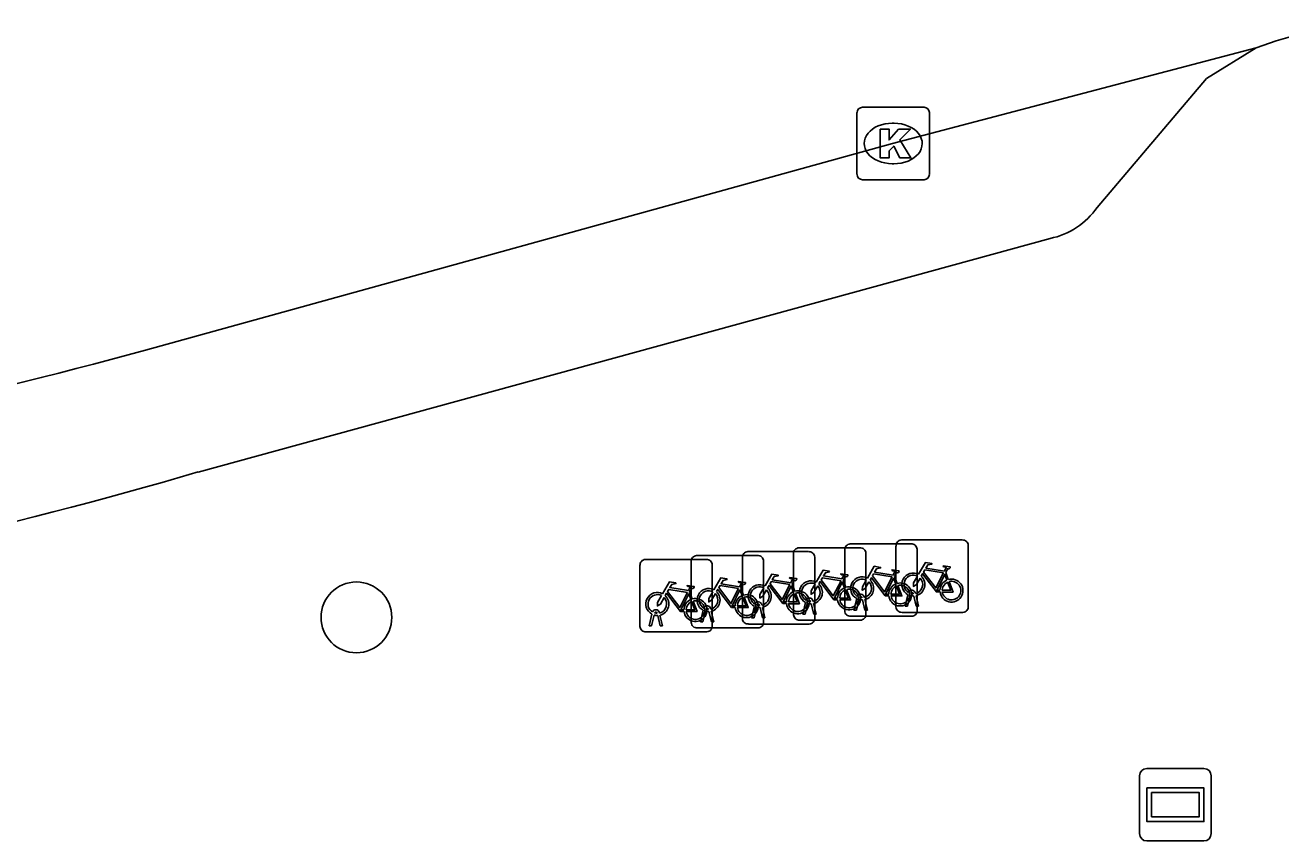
# Model space of a CAD drawing. Extents: x 159053 to 160041, y 380450 to 381422.
# Drawn here: x 159779.28 to 159796.64, y 381187.74 to 381199.01 of the extents above; entities that cross this region are included whole.
import ezdxf

# ---------------------------------------------------------------- set-up
doc = ezdxf.new("R2010")
doc.units = 0
for name, color, linetype in [('IMGEO_Boom', 7, 'Continuous'), ('IMGEO_Fietsenrek', 7, 'Continuous'), ('IMGEO_Kolk', 7, 'Continuous'), ('IMGEO_Reclamebord', 7, 'Continuous'), ('IMGEO_Rijbaan_lokaal_open', 7, 'Continuous'), ('IMGEO_Voetpad_open', 7, 'Continuous')]:
    doc.layers.add(name, color=color, linetype=linetype)

msp = doc.modelspace()

# ---------------------------------------------------------------- linework, layer by layer
at = {"layer": 'IMGEO_Boom'}
msp.add_circle((159783.862, 381190.827), 0.489, dxfattribs=at)
at = {"layer": 'IMGEO_Fietsenrek'}
for p, q in [((159790.687, 381191.842), (159791.528, 381191.842)), ((159791.528, 381191.842), (159790.687, 381191.842)), ((159791.32, 381190.971), (159791.32, 381191.812)), ((159791.32, 381191.812), (159791.32, 381190.971)), ((159791.395, 381191.896), (159792.236, 381191.896)), ((159792.236, 381191.896), (159791.395, 381191.896)), ((159792.32, 381191.821), (159792.32, 381190.98)), ((159792.32, 381190.98), (159792.32, 381191.821)), ((159788.564, 381191.681), (159789.405, 381191.681)), ((159789.405, 381191.681), (159788.564, 381191.681)), ((159789.197, 381190.81), (159789.197, 381191.651)), ((159789.197, 381191.651), (159789.197, 381190.81)), ((159789.272, 381191.735), (159790.113, 381191.735)), ((159790.113, 381191.735), (159789.272, 381191.735)), ((159789.904, 381190.863), (159789.904, 381191.704)), ((159789.904, 381191.704), (159789.904, 381190.863)), ((159789.979, 381191.788), (159790.82, 381191.788)), ((159790.82, 381191.788), (159789.979, 381191.788)), ((159790.197, 381191.66), (159790.197, 381190.819)), ((159790.197, 381190.819), (159790.197, 381191.66)), ((159790.612, 381190.917), (159790.612, 381191.758)), ((159790.612, 381191.758), (159790.612, 381190.917)), ((159790.904, 381191.713), (159790.904, 381190.872)), ((159790.904, 381190.872), (159790.904, 381191.713)), ((159791.612, 381191.767), (159791.612, 381190.926)), ((159791.612, 381190.926), (159791.612, 381191.767)), ((159787.781, 381190.702), (159787.781, 381191.543)), ((159787.781, 381191.543), (159787.781, 381190.702)), ((159787.856, 381191.627), (159788.697, 381191.627)), ((159788.697, 381191.627), (159787.856, 381191.627)), ((159788.489, 381190.756), (159788.489, 381191.597)), ((159788.489, 381191.597), (159788.489, 381190.756)), ((159788.781, 381191.552), (159788.781, 381190.711)), ((159788.781, 381190.711), (159788.781, 381191.552)), ((159789.489, 381191.606), (159789.489, 381190.765)), ((159789.489, 381190.765), (159789.489, 381191.606)), ((159790.591, 381191.337), (159790.627, 381191.242)), ((159791.299, 381191.391), (159791.335, 381191.296)), ((159792.007, 381191.445), (159792.043, 381191.35)), ((159788.468, 381191.176), (159788.504, 381191.081)), ((159789.176, 381191.23), (159789.212, 381191.135)), ((159789.884, 381191.284), (159789.92, 381191.189)), ((159791.447, 381190.98), (159791.486, 381191.14)), ((159791.516, 381191.128), (159791.481, 381190.98)), ((159791.558, 381191.152), (159791.557, 381191.156)), ((159791.599, 381190.98), (159791.565, 381191.122)), ((159791.589, 381191.163), (159791.59, 381191.156)), ((159791.597, 381191.126), (159791.632, 381190.98)), ((159788.727, 381190.937), (159788.726, 381190.941)), ((159788.758, 381190.948), (159788.759, 381190.941)), ((159789.324, 381190.819), (159789.363, 381190.979)), ((159789.393, 381190.967), (159789.358, 381190.819)), ((159789.435, 381190.991), (159789.434, 381190.995)), ((159789.476, 381190.819), (159789.442, 381190.961)), ((159789.466, 381191.002), (159789.467, 381190.995)), ((159789.474, 381190.965), (159789.509, 381190.819)), ((159790.031, 381190.872), (159790.07, 381191.032)), ((159790.1, 381191.02), (159790.065, 381190.872)), ((159790.142, 381191.044), (159790.141, 381191.048)), ((159790.183, 381190.872), (159790.149, 381191.014)), ((159790.173, 381191.055), (159790.174, 381191.048)), ((159790.181, 381191.018), (159790.216, 381190.872)), ((159790.739, 381190.926), (159790.778, 381191.086)), ((159790.808, 381191.074), (159790.773, 381190.926)), ((159790.85, 381191.098), (159790.849, 381191.102)), ((159790.891, 381190.926), (159790.857, 381191.068)), ((159790.881, 381191.109), (159790.882, 381191.102)), ((159790.889, 381191.072), (159790.924, 381190.926)), ((159791.481, 381190.98), (159791.447, 381190.98)), ((159791.632, 381190.98), (159791.599, 381190.98)), ((159787.908, 381190.711), (159787.947, 381190.871)), ((159787.977, 381190.859), (159787.942, 381190.711)), ((159788.019, 381190.883), (159788.018, 381190.887)), ((159788.06, 381190.711), (159788.026, 381190.853)), ((159788.05, 381190.894), (159788.051, 381190.887)), ((159788.058, 381190.857), (159788.093, 381190.711)), ((159788.616, 381190.765), (159788.655, 381190.925)), ((159788.685, 381190.913), (159788.65, 381190.765)), ((159788.768, 381190.765), (159788.734, 381190.907)), ((159788.766, 381190.911), (159788.801, 381190.765)), ((159789.358, 381190.819), (159789.324, 381190.819)), ((159789.509, 381190.819), (159789.476, 381190.819)), ((159790.829, 381190.788), (159789.988, 381190.788)), ((159789.988, 381190.788), (159790.829, 381190.788)), ((159790.065, 381190.872), (159790.031, 381190.872)), ((159790.216, 381190.872), (159790.183, 381190.872)), ((159791.537, 381190.842), (159790.696, 381190.842)), ((159790.696, 381190.842), (159791.537, 381190.842)), ((159790.773, 381190.926), (159790.739, 381190.926)), ((159790.924, 381190.926), (159790.891, 381190.926)), ((159792.245, 381190.896), (159791.404, 381190.896)), ((159791.404, 381190.896), (159792.245, 381190.896)), ((159788.706, 381190.627), (159787.865, 381190.627)), ((159787.865, 381190.627), (159788.706, 381190.627)), ((159787.942, 381190.711), (159787.908, 381190.711)), ((159788.093, 381190.711), (159788.06, 381190.711)), ((159789.414, 381190.681), (159788.573, 381190.681)), ((159788.573, 381190.681), (159789.414, 381190.681)), ((159788.65, 381190.765), (159788.616, 381190.765)), ((159788.801, 381190.765), (159788.768, 381190.765)), ((159790.122, 381190.735), (159789.281, 381190.735)), ((159789.281, 381190.735), (159790.122, 381190.735))]:
    msp.add_line(p, q, dxfattribs=at)
for points in [[(159790.217, 381191.314), (159790.312, 381191.478), (159790.398, 381191.464), (159790.4, 381191.455), (159790.344, 381191.444), (159790.317, 381191.399), (159790.573, 381191.358)], [(159790.925, 381191.368), (159791.02, 381191.532), (159791.106, 381191.518), (159791.108, 381191.509), (159791.052, 381191.498), (159791.025, 381191.453), (159791.281, 381191.412)], [(159791.281, 381191.412), (159791.306, 381191.461), (159791.3, 381191.465), (159791.277, 381191.469), (159791.265, 381191.476), (159791.264, 381191.479), (159791.266, 381191.484), (159791.361, 381191.469), (159791.363, 381191.459), (159791.353, 381191.446), (159791.341, 381191.44), (159791.327, 381191.446), (159791.299, 381191.391)], [(159791.633, 381191.422), (159791.728, 381191.586), (159791.814, 381191.572), (159791.816, 381191.563), (159791.76, 381191.552), (159791.733, 381191.507), (159791.989, 381191.466)], [(159791.976, 381191.441), (159791.719, 381191.482), (159791.702, 381191.453), (159791.869, 381191.233), (159791.976, 381191.441)], [(159791.989, 381191.466), (159792.014, 381191.515), (159792.008, 381191.519), (159791.985, 381191.523), (159791.973, 381191.53), (159791.972, 381191.533), (159791.974, 381191.538), (159792.069, 381191.523), (159792.071, 381191.513), (159792.061, 381191.5), (159792.049, 381191.494), (159792.035, 381191.5), (159792.007, 381191.445)], [(159788.094, 381191.153), (159788.189, 381191.317), (159788.275, 381191.303), (159788.277, 381191.294), (159788.221, 381191.283), (159788.194, 381191.238), (159788.45, 381191.197)], [(159788.802, 381191.207), (159788.897, 381191.371), (159788.983, 381191.357), (159788.985, 381191.348), (159788.929, 381191.337), (159788.902, 381191.292), (159789.158, 381191.251)], [(159789.158, 381191.251), (159789.183, 381191.3), (159789.177, 381191.304), (159789.154, 381191.308), (159789.142, 381191.315), (159789.141, 381191.318), (159789.143, 381191.323), (159789.238, 381191.308), (159789.24, 381191.298), (159789.23, 381191.285), (159789.218, 381191.279), (159789.204, 381191.285), (159789.176, 381191.23)], [(159789.51, 381191.261), (159789.605, 381191.425), (159789.691, 381191.411), (159789.693, 381191.402), (159789.637, 381191.391), (159789.61, 381191.346), (159789.866, 381191.305)], [(159789.853, 381191.28), (159789.596, 381191.321), (159789.579, 381191.292), (159789.746, 381191.072), (159789.853, 381191.28)], [(159789.866, 381191.305), (159789.891, 381191.354), (159789.885, 381191.358), (159789.862, 381191.362), (159789.85, 381191.369), (159789.849, 381191.372), (159789.851, 381191.377), (159789.946, 381191.362), (159789.948, 381191.352), (159789.938, 381191.339), (159789.926, 381191.333), (159789.912, 381191.339), (159789.884, 381191.284)], [(159790.238, 381191.262), (159790.186, 381191.172), (159790.146, 381191.147), (159790.147, 381191.194), (159790.202, 381191.288)], [(159790.513, 381191.07), (159790.463, 381191.07), (159790.272, 381191.321), (159790.253, 381191.289)], [(159790.56, 381191.333), (159790.303, 381191.374), (159790.286, 381191.345), (159790.453, 381191.125), (159790.56, 381191.333)], [(159790.608, 381191.235), (159790.578, 381191.312), (159790.469, 381191.094), (159790.512, 381191.094)], [(159790.573, 381191.358), (159790.598, 381191.407), (159790.592, 381191.411), (159790.569, 381191.415), (159790.557, 381191.422), (159790.556, 381191.425), (159790.558, 381191.43), (159790.653, 381191.415), (159790.655, 381191.405), (159790.645, 381191.392), (159790.633, 381191.386), (159790.619, 381191.392), (159790.591, 381191.337)], [(159790.946, 381191.316), (159790.894, 381191.226), (159790.854, 381191.201), (159790.855, 381191.248), (159790.91, 381191.342)], [(159791.221, 381191.124), (159791.171, 381191.124), (159790.98, 381191.375), (159790.961, 381191.343)], [(159791.268, 381191.387), (159791.011, 381191.428), (159790.994, 381191.399), (159791.161, 381191.179), (159791.268, 381191.387)], [(159791.316, 381191.289), (159791.286, 381191.366), (159791.177, 381191.148), (159791.22, 381191.148)], [(159791.654, 381191.37), (159791.602, 381191.28), (159791.562, 381191.255), (159791.563, 381191.302), (159791.618, 381191.396)], [(159791.929, 381191.178), (159791.879, 381191.178), (159791.688, 381191.429), (159791.669, 381191.397)], [(159792.024, 381191.343), (159791.994, 381191.42), (159791.885, 381191.202), (159791.928, 381191.202)], [(159791.958, 381191.202), (159792.078, 381191.201), (159792.034, 381191.315)], [(159792.054, 381191.322), (159792.109, 381191.177), (159791.959, 381191.177)], [(159788.115, 381191.101), (159788.063, 381191.011), (159788.023, 381190.986), (159788.024, 381191.033), (159788.079, 381191.127)], [(159788.39, 381190.909), (159788.34, 381190.909), (159788.149, 381191.16), (159788.13, 381191.128)], [(159788.437, 381191.172), (159788.18, 381191.213), (159788.163, 381191.184), (159788.33, 381190.964), (159788.437, 381191.172)], [(159788.485, 381191.074), (159788.455, 381191.151), (159788.346, 381190.933), (159788.389, 381190.933)], [(159788.45, 381191.197), (159788.475, 381191.246), (159788.469, 381191.25), (159788.446, 381191.254), (159788.434, 381191.261), (159788.433, 381191.264), (159788.435, 381191.269), (159788.53, 381191.254), (159788.532, 381191.244), (159788.522, 381191.231), (159788.51, 381191.225), (159788.496, 381191.231), (159788.468, 381191.176)], [(159788.823, 381191.155), (159788.771, 381191.065), (159788.731, 381191.04), (159788.732, 381191.087), (159788.787, 381191.181)], [(159789.098, 381190.963), (159789.048, 381190.963), (159788.857, 381191.214), (159788.838, 381191.182)], [(159789.145, 381191.226), (159788.888, 381191.267), (159788.871, 381191.238), (159789.038, 381191.018), (159789.145, 381191.226)], [(159789.193, 381191.128), (159789.163, 381191.205), (159789.054, 381190.987), (159789.097, 381190.987)], [(159789.531, 381191.209), (159789.479, 381191.119), (159789.439, 381191.094), (159789.44, 381191.141), (159789.495, 381191.235)], [(159789.806, 381191.017), (159789.756, 381191.017), (159789.565, 381191.268), (159789.546, 381191.236)], [(159789.901, 381191.182), (159789.871, 381191.259), (159789.762, 381191.041), (159789.805, 381191.041)], [(159789.835, 381191.041), (159789.955, 381191.04), (159789.911, 381191.154)], [(159789.931, 381191.161), (159789.986, 381191.016), (159789.836, 381191.016)], [(159790.542, 381191.094), (159790.662, 381191.093), (159790.618, 381191.207)], [(159790.638, 381191.214), (159790.693, 381191.069), (159790.543, 381191.069)], [(159791.25, 381191.148), (159791.37, 381191.147), (159791.326, 381191.261)], [(159791.346, 381191.268), (159791.401, 381191.123), (159791.251, 381191.123)], [(159788.419, 381190.933), (159788.539, 381190.932), (159788.495, 381191.046)], [(159788.515, 381191.053), (159788.57, 381190.908), (159788.42, 381190.908)], [(159789.127, 381190.987), (159789.247, 381190.986), (159789.203, 381191.1)], [(159789.223, 381191.107), (159789.278, 381190.962), (159789.128, 381190.962)]]:
    msp.add_lwpolyline(points, dxfattribs=at)
for centre, radius, start, end in [((159790.69, 381191.764), 0.0779, 92.4484, 184.2845), ((159790.69, 381191.764), 0.0779, 92.4484, 184.2845), ((159791.398, 381191.818), 0.0779, 92.4484, 184.2845), ((159791.398, 381191.818), 0.0779, 92.4484, 184.2845), ((159791.534, 381191.764), 0.0779, 2.4484, 94.2845), ((159791.534, 381191.764), 0.0779, 2.4484, 94.2845), ((159792.242, 381191.818), 0.0779, 2.4484, 94.2845), ((159792.242, 381191.818), 0.0779, 2.4484, 94.2845), ((159788.567, 381191.603), 0.0779, 92.4484, 184.2845), ((159788.567, 381191.603), 0.0779, 92.4484, 184.2845), ((159789.275, 381191.657), 0.0779, 92.4484, 184.2845), ((159789.275, 381191.657), 0.0779, 92.4484, 184.2845), ((159789.411, 381191.603), 0.0779, 2.4484, 94.2845), ((159789.411, 381191.603), 0.0779, 2.4484, 94.2845), ((159789.982, 381191.71), 0.0779, 92.4484, 184.2845), ((159789.982, 381191.71), 0.0779, 92.4484, 184.2845), ((159790.119, 381191.657), 0.0779, 2.4484, 94.2845), ((159790.119, 381191.657), 0.0779, 2.4484, 94.2845), ((159790.826, 381191.71), 0.0779, 2.4484, 94.2845), ((159790.826, 381191.71), 0.0779, 2.4484, 94.2845), ((159787.859, 381191.549), 0.0779, 92.4484, 184.2845), ((159787.859, 381191.549), 0.0779, 92.4484, 184.2845), ((159788.703, 381191.549), 0.0779, 2.4484, 94.2845), ((159788.703, 381191.549), 0.0779, 2.4484, 94.2845), ((159790.144, 381191.173), 0.159, 62.6766, 242.1369), ((159790.144, 381191.173), 0.129, 63.3192, 238.903), ((159790.144, 381191.173), 0.159, 283.5766, 46.6042), ((159790.852, 381191.227), 0.159, 62.6766, 242.1369), ((159790.852, 381191.227), 0.129, 63.3192, 238.903), ((159790.852, 381191.227), 0.129, 283.6043, 43.4302), ((159790.852, 381191.227), 0.159, 283.5766, 46.6042), ((159791.379, 381191.143), 0.159, 113.3408, 178.3217), ((159791.379, 381191.143), 0.159, 187.0065, 105.7708), ((159791.56, 381191.281), 0.159, 62.6766, 242.1369), ((159791.56, 381191.281), 0.129, 63.3192, 238.903), ((159791.56, 381191.281), 0.129, 283.6043, 43.4302), ((159791.56, 381191.281), 0.159, 283.5766, 46.6042), ((159792.087, 381191.197), 0.159, 113.3408, 178.3217), ((159792.087, 381191.197), 0.159, 187.0065, 105.7708), ((159792.087, 381191.197), 0.129, 113.923, 177.9556), ((159792.087, 381191.197), 0.129, 188.6715, 104.5883), ((159788.021, 381191.012), 0.159, 62.6766, 242.1369), ((159788.021, 381191.012), 0.129, 63.3192, 238.903), ((159788.021, 381191.012), 0.159, 283.5766, 46.6042), ((159788.729, 381191.066), 0.159, 62.6766, 242.1369), ((159788.729, 381191.066), 0.129, 63.3192, 238.903), ((159788.729, 381191.066), 0.129, 283.6043, 43.4302), ((159788.729, 381191.066), 0.159, 283.5766, 46.6042), ((159789.256, 381190.982), 0.159, 113.3408, 178.3217), ((159789.256, 381190.982), 0.159, 187.0065, 105.7708), ((159789.437, 381191.12), 0.159, 62.6766, 242.1369), ((159789.437, 381191.12), 0.129, 63.3192, 238.903), ((159789.437, 381191.12), 0.129, 283.6043, 43.4302), ((159789.437, 381191.12), 0.159, 283.5766, 46.6042), ((159789.964, 381191.036), 0.159, 113.3408, 178.3217), ((159789.964, 381191.036), 0.159, 187.0065, 105.7708), ((159789.964, 381191.036), 0.129, 113.923, 177.9556), ((159789.964, 381191.036), 0.129, 188.6715, 104.5883), ((159790.144, 381191.173), 0.129, 283.6043, 43.4302), ((159790.671, 381191.089), 0.159, 113.3408, 178.3217), ((159790.671, 381191.089), 0.159, 187.0065, 105.7708), ((159790.671, 381191.089), 0.129, 113.923, 177.9556), ((159790.671, 381191.089), 0.129, 188.6715, 104.5883), ((159790.832, 381191.098), 0.0499, 12.8025, 158.6934), ((159790.832, 381191.098), 0.0174, 12.8025, 163.4502), ((159791.379, 381191.143), 0.129, 113.923, 177.9556), ((159791.379, 381191.143), 0.129, 188.6715, 104.5883), ((159791.54, 381191.152), 0.0499, 12.8025, 158.6934), ((159791.56, 381191.281), 0.159, 253.9967, 271.7867), ((159791.54, 381191.152), 0.0174, 12.8025, 163.4502), ((159791.56, 381191.281), 0.129, 253.415, 269.0204), ((159788.021, 381191.012), 0.129, 283.6043, 43.4302), ((159788.548, 381190.928), 0.159, 113.3408, 178.3217), ((159788.548, 381190.928), 0.159, 187.0065, 105.7708), ((159788.548, 381190.928), 0.129, 113.923, 177.9556), ((159788.548, 381190.928), 0.129, 188.6715, 104.5883), ((159788.709, 381190.937), 0.0499, 12.8025, 158.6934), ((159788.709, 381190.937), 0.0174, 12.8025, 163.4502), ((159788.729, 381191.066), 0.129, 253.415, 269.0204), ((159789.256, 381190.982), 0.129, 113.923, 177.9556), ((159789.256, 381190.982), 0.129, 188.6715, 104.5883), ((159789.417, 381190.991), 0.0499, 12.8025, 158.6934), ((159789.437, 381191.12), 0.159, 253.9967, 271.7867), ((159789.417, 381190.991), 0.0174, 12.8025, 163.4502), ((159789.437, 381191.12), 0.129, 253.415, 269.0204), ((159790.124, 381191.044), 0.0499, 12.8025, 158.6934), ((159790.144, 381191.173), 0.159, 253.9967, 271.7867), ((159790.124, 381191.044), 0.0174, 12.8025, 163.4502), ((159790.144, 381191.173), 0.129, 253.415, 269.0204), ((159790.852, 381191.227), 0.159, 253.9967, 271.7867), ((159790.852, 381191.227), 0.129, 253.415, 269.0204), ((159791.398, 381190.974), 0.0779, 182.4484, 274.2845), ((159791.398, 381190.974), 0.0779, 182.4484, 274.2845), ((159792.242, 381190.974), 0.0779, 272.4484, 4.2845), ((159792.242, 381190.974), 0.0779, 272.4484, 4.2845), ((159788.001, 381190.883), 0.0499, 12.8025, 158.6934), ((159788.021, 381191.012), 0.159, 253.9967, 271.7867), ((159788.001, 381190.883), 0.0174, 12.8025, 163.4502), ((159788.021, 381191.012), 0.129, 253.415, 269.0204), ((159788.729, 381191.066), 0.159, 253.9967, 271.7867), ((159789.275, 381190.813), 0.0779, 182.4484, 274.2845), ((159789.275, 381190.813), 0.0779, 182.4484, 274.2845), ((159789.982, 381190.866), 0.0779, 182.4484, 274.2845), ((159789.982, 381190.866), 0.0779, 182.4484, 274.2845), ((159790.119, 381190.813), 0.0779, 272.4484, 4.2845), ((159790.119, 381190.813), 0.0779, 272.4484, 4.2845), ((159790.69, 381190.92), 0.0779, 182.4484, 274.2845), ((159790.69, 381190.92), 0.0779, 182.4484, 274.2845), ((159790.826, 381190.866), 0.0779, 272.4484, 4.2845), ((159790.826, 381190.866), 0.0779, 272.4484, 4.2845), ((159791.534, 381190.92), 0.0779, 272.4484, 4.2845), ((159791.534, 381190.92), 0.0779, 272.4484, 4.2845), ((159787.859, 381190.705), 0.0779, 182.4484, 274.2845), ((159787.859, 381190.705), 0.0779, 182.4484, 274.2845), ((159788.567, 381190.759), 0.0779, 182.4484, 274.2845), ((159788.567, 381190.759), 0.0779, 182.4484, 274.2845), ((159788.703, 381190.705), 0.0779, 272.4484, 4.2845), ((159788.703, 381190.705), 0.0779, 272.4484, 4.2845), ((159789.411, 381190.759), 0.0779, 272.4484, 4.2845), ((159789.411, 381190.759), 0.0779, 272.4484, 4.2845)]:
    msp.add_arc(centre, radius, start, end, dxfattribs=at)
at = {"layer": 'IMGEO_Kolk'}
for p, q in [((159790.781, 381196.947), (159790.781, 381197.799)), ((159790.856, 381197.873), (159791.708, 381197.873)), ((159791.782, 381197.799), (159791.782, 381196.947)), ((159791.269, 381197.653), (159791.294, 381197.653)), ((159791.292, 381197.093), (159791.267, 381197.093)), ((159791.708, 381196.873), (159790.856, 381196.873))]:
    msp.add_line(p, q, dxfattribs=at)
for points in [[(159790.781, 381196.947), (159790.781, 381197.799)], [(159790.856, 381197.873), (159791.708, 381197.873)], [(159791.782, 381197.799), (159791.782, 381196.947)], [(159791.102, 381197.573), (159791.225, 381197.573), (159791.225, 381197.422), (159791.355, 381197.573), (159791.519, 381197.573), (159791.373, 381197.422), (159791.526, 381197.173), (159791.374, 381197.173), (159791.289, 381197.337), (159791.225, 381197.27), (159791.225, 381197.173), (159791.102, 381197.173), (159791.102, 381197.573)], [(159791.708, 381196.873), (159790.856, 381196.873)]]:
    msp.add_lwpolyline(points, dxfattribs=at)
for centre, start, end in [((159790.858, 381197.797), 91.552, 178.448), ((159790.858, 381197.797), 91.552, 178.448), ((159791.706, 381197.797), 1.552, 88.448), ((159791.706, 381197.797), 1.552, 88.448), ((159790.858, 381196.949), 181.552, 268.448), ((159790.858, 381196.949), 181.552, 268.448), ((159791.706, 381196.949), 271.552, 358.448), ((159791.706, 381196.949), 271.552, 358.448)]:
    msp.add_arc(centre, 0.0765, start, end, dxfattribs=at)
for centre, major_axis, ratio, start_param, end_param in [((159791.268, 381197.373), (-0.387, 0.002), 0.722429, 4.712389, 7.853982), ((159791.293, 381197.373), (-0.39, 0.002), 0.717154, 1.570796, 4.712389)]:
    msp.add_ellipse(centre, major_axis=major_axis, ratio=ratio, start_param=start_param, end_param=end_param, dxfattribs=at)
at = {"layer": 'IMGEO_Reclamebord'}
for p, q in [((159794.787, 381188.739), (159795.577, 381188.739)), ((159795.577, 381188.739), (159794.787, 381188.739)), ((159794.687, 381187.839), (159794.687, 381188.639)), ((159794.687, 381188.639), (159794.687, 381187.839)), ((159795.677, 381188.639), (159795.677, 381187.839)), ((159795.677, 381187.839), (159795.677, 381188.639)), ((159795.577, 381187.739), (159794.787, 381187.739)), ((159794.787, 381187.739), (159795.577, 381187.739))]:
    msp.add_line(p, q, dxfattribs=at)
for points in [[(159794.788, 381188.471), (159795.576, 381188.471), (159795.576, 381188.007), (159794.788, 381188.007), (159794.788, 381188.471)], [(159794.853, 381188.406), (159794.853, 381188.072), (159795.511, 381188.072), (159795.511, 381188.406), (159794.853, 381188.406)]]:
    msp.add_lwpolyline(points, dxfattribs=at)
for centre, start, end in [((159794.787, 381188.639), 90, 180), ((159794.787, 381188.639), 90, 180), ((159795.577, 381188.639), 0, 90), ((159795.577, 381188.639), 360, 90), ((159794.787, 381187.839), 180, 270), ((159794.787, 381187.839), 180, 270), ((159795.577, 381187.839), 270, 0), ((159795.577, 381187.839), 270, 0)]:
    msp.add_arc(centre, 0.1, start, end, dxfattribs=at)
at = {"layer": 'IMGEO_Rijbaan_lokaal_open'}
msp.add_lwpolyline([(159780.948, 381194.517), (159791.272, 381197.372), (159796.297, 381198.694)], dxfattribs=at)
for centre, radius, start, end in [((159798.039, 381194.08), 4.932, 92.3168, 110.6884), ((159755.555, 381288.609), 97.458, 280.43005, 285.10306)]:
    msp.add_arc(centre, radius, start, end, dxfattribs=at)
at = {"layer": 'IMGEO_Voetpad_open'}
for points in [[(159796.297, 381198.694), (159795.612, 381198.269), (159794.1, 381196.49)], [(159793.45, 381196.061), (159781.674, 381192.835)]]:
    msp.add_lwpolyline(points, dxfattribs=at)
for centre, radius, start, end in [((159793.247, 381197.075), 1.034, 281.2999, 325.5497), ((159762.515, 381258.489), 68.392, 279.30727, 286.26823)]:
    msp.add_arc(centre, radius, start, end, dxfattribs=at)

doc.saveas('drawing.dxf')
